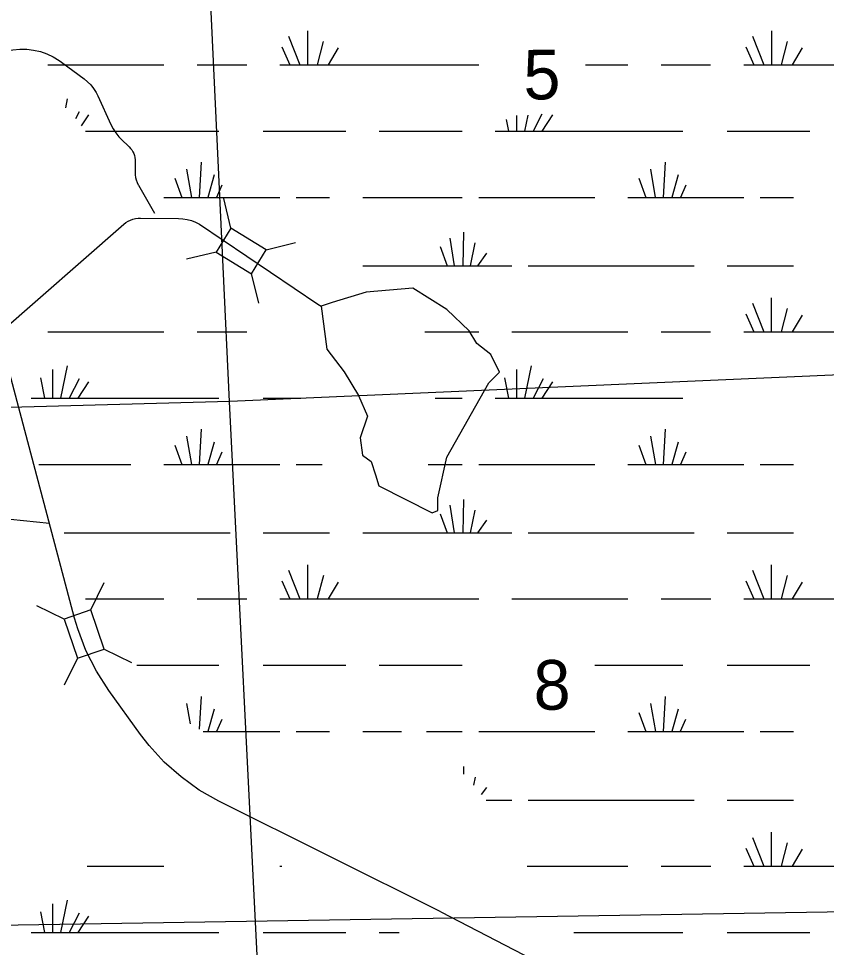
# Model space of a CAD drawing. Extents: x 2480962 to 2688785, y 277103 to 599240.
# Drawn here: x 2551162 to 2558477, y 550119 to 558534 of the extents above; entities that cross this region are included whole.
import ezdxf

# ---------------------------------------------------------------- set-up
doc = ezdxf.new("R2010")
doc.units = 0
for name, color, linetype in [('Divided_Highway', 7, 'Continuous'), ('Section Lines', 7, 'Continuous'), ('Section Numbers', 7, 'Continuous'), ('Swamps', 7, 'Continuous'), ('Uninventoried Roads and Features', 7, 'Continuous')]:
    doc.layers.add(name, color=color, linetype=linetype)

msp = doc.modelspace()

# ---------------------------------------------------------------- linework, layer by layer
at = {"layer": 'Divided_Highway'}
msp.add_line((2519678.265, 549823.789), (2559042.308, 550450.169), dxfattribs=at)
at = {"layer": 'Section Lines'}
for p, q in [((2553070.196, 555065.994), (2552810.351, 560680.008)), ((2558738.541, 555311.859), (2553076.101, 555066.161)), ((2553076.101, 555066.161), (2547683.829, 554913.855)), ((2553334.496, 549825.172), (2553070.196, 555065.994))]:
    msp.add_line(p, q, dxfattribs=at)
at = {"layer": 'Swamps'}
for points in [[(2553776.538, 558424.096), (2553776.545, 558116.03)], [(2557978.041, 558424.097), (2557978.048, 558116.03)], [(2553605.789, 558375.843), (2553709.795, 558116.029)], [(2557807.292, 558375.843), (2557911.048, 558116.029)], [(2553546.542, 558279.341), (2553617.045, 558116.028)], [(2553921.291, 558327.597), (2553865.795, 558116.032)], [(2554055.042, 558268.223), (2553965.796, 558116.033)], [(2557747.794, 558279.341), (2557818.298, 558116.027)], [(2558122.793, 558327.598), (2558067.048, 558116.031)], [(2558256.295, 558268.161), (2558167.298, 558116.032)], [(2551427.294, 558116.057), (2552477.545, 558116.011)], [(2552778.295, 558116.015), (2553227.295, 558116.022)], [(2553528.045, 558116.027), (2553617.045, 558116.028)], [(2553617.045, 558116.028), (2553709.795, 558116.029)], [(2553709.795, 558116.029), (2553776.545, 558116.03)], [(2553776.545, 558116.03), (2553865.795, 558116.032)], [(2553865.795, 558116.032), (2553965.796, 558116.033)], [(2553965.796, 558116.033), (2555328.046, 558116.053)], [(2556295.491, 558116.005), (2556679.047, 558116.01)], [(2556979.547, 558116.015), (2557428.548, 558116.021)], [(2557729.298, 558116.026), (2557818.298, 558116.027)], [(2557818.298, 558116.027), (2557911.048, 558116.029)], [(2557911.048, 558116.029), (2557978.048, 558116.03)], [(2557978.048, 558116.03), (2558067.048, 558116.031)], [(2558067.048, 558116.031), (2558167.298, 558116.032)], [(2558167.298, 558116.032), (2559529.299, 558115.991)], [(2551601.801, 557807.994), (2551586.803, 557726.305)], [(2551709.304, 557689.181), (2551676.055, 557626.118)], [(2555899.422, 557667.357), (2555821.56, 557514.74)], [(2551794.804, 557663.245), (2551727.806, 557562.993)], [(2555577.79, 557620.184), (2555598.81, 557514.737)], [(2555669.443, 557656.558), (2555669.31, 557514.738)], [(2555772.547, 557657.62), (2555743.56, 557514.739)], [(2555996.057, 557663.245), (2555899.56, 557514.741)], [(2551768.808, 557514.743), (2552975.058, 557514.761)], [(2553375.809, 557514.767), (2554125.559, 557514.778)], [(2554426.059, 557514.782), (2555179.56, 557514.794)], [(2555476.56, 557514.798), (2555598.81, 557514.737)], [(2555598.81, 557514.737), (2555669.31, 557514.738)], [(2555669.31, 557514.738), (2555743.56, 557514.739)], [(2555743.56, 557514.739), (2555821.56, 557514.74)], [(2555821.56, 557514.74), (2555899.56, 557514.741)], [(2555899.56, 557514.741), (2557176.311, 557514.76)], [(2557577.061, 557514.766), (2558326.812, 557514.777)], [(2552681.816, 557169.627), (2552726.322, 556913.5)], [(2552815.315, 557232.692), (2552796.822, 556913.501)], [(2556883.069, 557169.626), (2556927.575, 556913.499)], [(2557016.567, 557232.692), (2556998.075, 556913.5)], [(2552577.818, 557087.937), (2552640.822, 556913.499)], [(2552934.067, 557117.631), (2552874.822, 556913.502)], [(2556779.071, 557087.937), (2556842.324, 556913.498)], [(2557135.57, 557117.629), (2557076.075, 556913.501)], [(2553000.819, 557024.88), (2552952.572, 556913.503)], [(2557202.322, 557024.879), (2557154.075, 556913.502)], [(2552477.571, 556913.496), (2552640.822, 556913.499)], [(2552640.822, 556913.499), (2552726.322, 556913.5)], [(2552726.322, 556913.5), (2552796.822, 556913.501)], [(2552796.822, 556913.501), (2552874.822, 556913.502)], [(2552874.822, 556913.502), (2552952.572, 556913.503)], [(2552952.572, 556913.503), (2553527.822, 556913.512)], [(2553676.322, 556913.514), (2553977.073, 556913.518)], [(2554277.573, 556913.523), (2555179.573, 556913.536)], [(2555328.073, 556913.538), (2556378.324, 556913.491)], [(2556678.824, 556913.495), (2556842.324, 556913.498)], [(2556842.324, 556913.498), (2556927.575, 556913.499)], [(2556927.575, 556913.499), (2556998.075, 556913.5)], [(2556998.075, 556913.5), (2557076.075, 556913.501)], [(2557076.075, 556913.501), (2557154.075, 556913.502)], [(2557154.075, 556913.502), (2557729.325, 556913.511)], [(2557877.825, 556913.513), (2558178.325, 556913.517)], [(2555190.58, 556598.032), (2555183.337, 556293.715)], [(2555068.082, 556546.092), (2555105.337, 556293.714)], [(2555294.583, 556501.533), (2555250.087, 556293.716)], [(2554979.083, 556468.153), (2555042.087, 556293.713)], [(2555398.585, 556408.72), (2555316.837, 556293.717)], [(2554277.587, 556293.702), (2555042.087, 556293.713)], [(2555042.087, 556293.713), (2555105.337, 556293.714)], [(2555105.337, 556293.714), (2555183.337, 556293.715)], [(2555183.337, 556293.715), (2555250.087, 556293.716)], [(2555250.087, 556293.716), (2555316.837, 556293.717)], [(2555316.837, 556293.717), (2555628.588, 556293.722)], [(2555777.088, 556293.724), (2557280.089, 556293.684)], [(2557577.089, 556293.689), (2558178.339, 556293.697)], [(2557977.846, 556004.191), (2557977.853, 555696.124)], [(2557807.347, 555955.938), (2557911.103, 555696.123)], [(2558122.598, 555907.692), (2558067.103, 555696.125)], [(2557747.849, 555859.435), (2557818.353, 555696.121)], [(2558256.35, 555848.318), (2558167.353, 555696.127)], [(2551427.348, 555696.153), (2552477.599, 555696.169)], [(2552778.349, 555696.173), (2553227.349, 555696.179)], [(2554841.85, 555696.141), (2555328.101, 555696.148)], [(2555628.601, 555696.153), (2556678.852, 555696.168)], [(2556979.602, 555696.172), (2557428.602, 555696.116)], [(2557729.353, 555696.12), (2557818.353, 555696.121)], [(2557818.353, 555696.121), (2557911.103, 555696.123)], [(2557911.103, 555696.123), (2557977.853, 555696.124)], [(2557977.853, 555696.124), (2558067.103, 555696.125)], [(2558067.103, 555696.125), (2558167.353, 555696.127)], [(2558167.353, 555696.127), (2559529.354, 555696.146)], [(2551468.106, 555354.713), (2551468.111, 555094.897)], [(2551601.605, 555388.09), (2551542.361, 555094.898)], [(2555669.359, 555354.711), (2555669.365, 555094.896)], [(2555803.108, 555388.088), (2555743.615, 555094.897)], [(2551360.357, 555280.46), (2551397.611, 555094.896)], [(2551709.358, 555269.34), (2551620.362, 555094.899)], [(2551794.608, 555243.341), (2551698.112, 555094.9)], [(2555561.86, 555280.458), (2555598.865, 555094.895)], [(2555910.611, 555269.338), (2555821.615, 555094.898)], [(2555996.112, 555243.339), (2555899.615, 555094.899)], [(2551275.111, 555094.894), (2551397.611, 555094.896)], [(2551397.611, 555094.896), (2551468.111, 555094.897)], [(2551468.111, 555094.897), (2551542.361, 555094.898)], [(2551542.361, 555094.898), (2551620.362, 555094.899)], [(2551620.362, 555094.899), (2551698.112, 555094.9)], [(2551698.112, 555094.9), (2552974.863, 555094.918)], [(2553375.863, 555094.924), (2553717.363, 555094.867)], [(2554934.614, 555094.885), (2555179.614, 555094.888)], [(2555476.364, 555094.893), (2555598.865, 555094.895)], [(2555598.865, 555094.895), (2555669.365, 555094.896)], [(2555669.365, 555094.896), (2555743.615, 555094.897)], [(2555743.615, 555094.897), (2555821.615, 555094.898)], [(2555821.615, 555094.898), (2555899.615, 555094.899)], [(2555899.615, 555094.899), (2557176.366, 555094.917)], [(2552815.369, 554812.851), (2552796.876, 554493.659)], [(2557016.622, 554812.849), (2556998.129, 554493.657)], [(2552681.87, 554749.723), (2552726.376, 554493.658)], [(2556883.123, 554749.721), (2556927.629, 554493.656)], [(2552577.872, 554668.096), (2552640.876, 554493.656)], [(2552934.121, 554697.788), (2552874.626, 554493.66)], [(2556779.125, 554668.093), (2556842.379, 554493.655)], [(2557135.375, 554697.787), (2557076.129, 554493.658)], [(2553000.874, 554604.976), (2552952.626, 554493.661)], [(2557202.377, 554604.974), (2557154.129, 554493.66)], [(2551345.625, 554493.638), (2552176.875, 554493.65)], [(2552477.626, 554493.654), (2552640.876, 554493.656)], [(2552640.876, 554493.656), (2552726.376, 554493.658)], [(2552726.376, 554493.658), (2552796.876, 554493.659)], [(2552796.876, 554493.659), (2552874.626, 554493.66)], [(2552874.626, 554493.66), (2552952.626, 554493.661)], [(2552952.626, 554493.661), (2553527.876, 554493.669)], [(2553676.377, 554493.609), (2553910.127, 554493.613)], [(2554871.378, 554493.627), (2555179.628, 554493.631)], [(2555327.878, 554493.633), (2556378.379, 554493.648)], [(2556678.879, 554493.653), (2556842.379, 554493.655)], [(2556842.379, 554493.655), (2556927.629, 554493.656)], [(2556927.629, 554493.656), (2556998.129, 554493.657)], [(2556998.129, 554493.657), (2557076.129, 554493.658)], [(2557076.129, 554493.658), (2557154.129, 554493.66)], [(2557154.129, 554493.66), (2557729.38, 554493.605)], [(2557877.63, 554493.607), (2558178.38, 554493.611)], [(2555190.635, 554178.189), (2555183.142, 553873.81)], [(2554979.138, 554048.248), (2555042.142, 553873.808)], [(2555068.136, 554126.187), (2555105.392, 553873.809)], [(2555294.637, 554081.69), (2555250.142, 553873.811)], [(2555398.639, 553988.878), (2555316.892, 553873.812)], [(2551575.639, 553873.821), (2553078.89, 553873.843)], [(2553375.89, 553873.847), (2553977.141, 553873.793)], [(2554277.641, 553873.797), (2555042.142, 553873.808)], [(2555042.142, 553873.808), (2555105.392, 553873.809)], [(2555105.392, 553873.809), (2555183.142, 553873.81)], [(2555183.142, 553873.81), (2555250.142, 553873.811)], [(2555250.142, 553873.811), (2555316.892, 553873.812)], [(2555316.892, 553873.812), (2555628.642, 553873.817)], [(2555777.142, 553873.819), (2557280.143, 553873.84)], [(2557577.144, 553873.845), (2558178.394, 553873.791)], [(2553776.647, 553584.35), (2553776.654, 553276.283)], [(2557977.9, 553584.347), (2557977.907, 553276.281)], [(2553605.898, 553536.096), (2553709.904, 553276.282)], [(2553921.399, 553487.85), (2553865.654, 553276.284)], [(2557807.151, 553536.094), (2557911.157, 553276.28)], [(2558122.653, 553487.848), (2558067.158, 553276.282)], [(2553546.4, 553439.594), (2553617.154, 553276.28)], [(2554054.901, 553428.477), (2553965.904, 553276.285)], [(2557747.904, 553439.592), (2557818.407, 553276.279)], [(2558256.404, 553428.412), (2558167.158, 553276.284)], [(2551768.652, 553276.254), (2552477.653, 553276.264)], [(2552778.153, 553276.268), (2553227.404, 553276.275)], [(2553527.904, 553276.279), (2553617.154, 553276.28)], [(2553617.154, 553276.28), (2553709.904, 553276.282)], [(2553709.904, 553276.282), (2553776.654, 553276.283)], [(2553776.654, 553276.283), (2553865.654, 553276.284)], [(2553865.654, 553276.284), (2553965.904, 553276.285)], [(2553965.904, 553276.285), (2555327.905, 553276.305)], [(2555628.655, 553276.247), (2556678.906, 553276.262)], [(2556979.657, 553276.267), (2557428.657, 553276.273)], [(2557729.407, 553276.277), (2557818.407, 553276.279)], [(2557818.407, 553276.279), (2557911.157, 553276.28)], [(2557911.157, 553276.28), (2557977.907, 553276.281)], [(2557977.907, 553276.281), (2558067.158, 553276.282)], [(2558067.158, 553276.282), (2558167.158, 553276.284)], [(2558167.158, 553276.284), (2559529.409, 553276.24)], [(2552232.666, 552675.003), (2552974.917, 552675.014)], [(2553375.917, 552675.02), (2554125.418, 552675.03)], [(2554426.168, 552675.035), (2555179.669, 552675.045)], [(2556379.148, 552675), (2557176.42, 552675.012)], [(2557577.171, 552675.017), (2558326.921, 552675.028)], [(2552815.423, 552392.946), (2552796.93, 552096.004)], [(2557016.677, 552392.943), (2556998.184, 552073.752)], [(2552681.674, 552329.881), (2552715.178, 552144.254)], [(2556883.178, 552329.878), (2556927.684, 552073.751)], [(2552934.176, 552277.883), (2552874.68, 552073.755)], [(2556779.18, 552248.188), (2556842.184, 552073.749)], [(2557135.429, 552277.881), (2557076.184, 552073.753)], [(2553000.928, 552185.133), (2552952.68, 552073.756)], [(2557202.181, 552185.131), (2557153.934, 552073.754)], [(2552833.93, 552073.755), (2552874.68, 552073.755)], [(2552874.68, 552073.755), (2552952.68, 552073.756)], [(2552952.68, 552073.756), (2553527.931, 552073.764)], [(2553676.431, 552073.767), (2553977.181, 552073.771)], [(2554277.681, 552073.775), (2554630.182, 552073.78)], [(2554856.682, 552073.783), (2555179.682, 552073.788)], [(2555327.932, 552073.79), (2556378.433, 552073.743)], [(2556678.933, 552073.747), (2556842.184, 552073.749)], [(2556842.184, 552073.749), (2556927.684, 552073.751)], [(2556927.684, 552073.751), (2556998.184, 552073.752)], [(2556998.184, 552073.752), (2557076.184, 552073.753)], [(2557076.184, 552073.753), (2557153.934, 552073.754)], [(2557153.934, 552073.754), (2557729.434, 552073.762)], [(2557877.685, 552073.764), (2558178.435, 552073.768)], [(2555190.689, 551758.284), (2555190.691, 551687.783)], [(2555294.692, 551661.784), (2555279.693, 551587.533)], [(2555398.444, 551568.973), (2555350.195, 551505.908)], [(2555394.946, 551453.971), (2555628.697, 551453.974)], [(2555777.197, 551453.977), (2557280.198, 551453.935)], [(2557577.198, 551453.939), (2558178.449, 551453.947)], [(2557807.206, 551116.188), (2557911.212, 550856.374)], [(2557977.955, 551164.441), (2557977.962, 550856.375)], [(2557747.958, 551019.686), (2557818.462, 550856.373)], [(2558122.707, 551067.942), (2558066.962, 550856.376)], [(2558256.459, 551008.568), (2558167.212, 550856.378)], [(2551783.706, 550856.413), (2552477.707, 550856.423)], [(2553527.958, 550856.374), (2553546.458, 550856.375)], [(2555765.96, 550856.406), (2556678.961, 550856.419)], [(2556979.711, 550856.423), (2557428.712, 550856.367)], [(2557729.212, 550856.371), (2557818.462, 550856.373)], [(2557818.462, 550856.373), (2557911.212, 550856.374)], [(2557911.212, 550856.374), (2557977.962, 550856.375)], [(2557977.962, 550856.375), (2558066.962, 550856.376)], [(2558066.962, 550856.376), (2558167.212, 550856.378)], [(2558167.212, 550856.378), (2559529.464, 550856.397)], [(2551468.214, 550514.966), (2551468.219, 550255.152)], [(2551601.713, 550548.344), (2551542.469, 550255.153)], [(2551360.465, 550440.714), (2551397.719, 550255.151)], [(2551709.466, 550429.594), (2551620.219, 550255.155)], [(2551794.717, 550403.595), (2551698.219, 550255.156)], [(2551275.219, 550255.15), (2551397.719, 550255.151)], [(2551397.719, 550255.151), (2551468.219, 550255.152)], [(2551468.219, 550255.152), (2551542.469, 550255.153)], [(2551542.469, 550255.153), (2551620.219, 550255.155)], [(2551620.219, 550255.155), (2551698.219, 550255.156)], [(2551698.219, 550255.156), (2552974.97, 550255.174)], [(2553375.72, 550255.18), (2554125.471, 550255.127)], [(2554426.221, 550255.132), (2554607.971, 550255.134)], [(2556188.973, 550255.157), (2557176.223, 550255.171)], [(2557577.224, 550255.114), (2558326.974, 550255.125)]]:
    msp.add_lwpolyline(points, dxfattribs=at)
at = {"layer": 'Uninventoried Roads and Features'}
for p, q in [((2551550.69, 558139.793), (2551755.645, 557987.673)), ((2551668.926, 553102.392), (2550364.465, 558014.994)), ((2551878.919, 557834.651), (2551996.335, 557574.533)), ((2552089.572, 557442.602), (2552163.179, 557372.028)), ((2552218.373, 557238.954), (2552216.429, 557142.23)), ((2552246.164, 557025.533), (2552392.088, 556770.137)), ((2553083.515, 556635.818), (2553019.342, 556903.18)), ((2550923.583, 555628.713), (2552115.622, 556671.137)), ((2552265.782, 556726.747), (2552608.405, 556723.599)), ((2552798.883, 556670.913), (2553872.383, 555945.547)), ((2553083.515, 556635.818), (2552949.745, 556417.549)), ((2553403.245, 556439.865), (2553083.515, 556635.818)), ((2553403.245, 556439.865), (2553670.607, 556504.038)), ((2552949.745, 556417.549), (2552682.383, 556353.376)), ((2552949.745, 556417.549), (2553269.475, 556221.596)), ((2553269.475, 556221.596), (2553403.245, 556439.865)), ((2553269.032, 556223.441), (2553333.205, 555956.079)), ((2548529.202, 554266.08), (2551440.945, 553962.12)), ((2551815.862, 553176.854), (2551936.713, 553423.826)), ((2551573.702, 553093.821), (2551326.729, 553214.672)), ((2551815.862, 553176.854), (2551573.702, 553093.821)), ((2551937.492, 552822.127), (2551815.862, 553176.854)), ((2551573.702, 553093.821), (2551695.332, 552739.094)), ((2551695.332, 552739.094), (2551937.492, 552822.127)), ((2551937.492, 552822.127), (2552184.464, 552701.276)), ((2551696.166, 552740.799), (2551575.315, 552493.827)), ((2552266.495, 552047.388), (2551979.394, 552446.05)), ((2554984.729, 550440.709), (2552975.216, 551444.419)), ((2554984.729, 550440.709), (2557286.394, 549252.956))]:
    msp.add_line(p, q, dxfattribs=at)
for points in [[(2551048.487, 558240.456), (2551110.193, 558252.356), (2551172.805, 558257.74), (2551235.636, 558256.551), (2551297.999, 558248.8), (2551359.21, 558234.573), (2551418.599, 558214.024), (2551475.514, 558187.381), (2551529.334, 558154.934), (2551550.69, 558139.793)], [(2551755.645, 557987.673), (2551787.17, 557961.608), (2551815.797, 557932.391), (2551841.214, 557900.342), (2551863.142, 557865.811), (2551878.919, 557834.651)], [(2551996.335, 557574.533), (2552016.736, 557534.997), (2552041.158, 557497.81), (2552069.333, 557463.38), (2552089.572, 557442.602)], [(2552163.179, 557372.028), (2552176.032, 557358.343), (2552187.385, 557343.39), (2552197.111, 557327.332), (2552205.106, 557310.346), (2552211.283, 557292.617), (2552215.571, 557274.339), (2552217.927, 557255.713), (2552218.373, 557238.954)], [(2552216.429, 557142.23), (2552217.192, 557118.579), (2552220.423, 557095.138), (2552226.087, 557072.163), (2552234.121, 557049.905), (2552244.439, 557028.609), (2552246.164, 557025.533)], [(2552115.622, 556671.137), (2552134.135, 556685.69), (2552154.068, 556698.227), (2552175.202, 556708.612), (2552197.307, 556716.731), (2552220.139, 556722.495), (2552243.448, 556725.842), (2552265.782, 556726.747)], [(2552608.405, 556723.599), (2552648.463, 556721.13), (2552688.044, 556714.487), (2552726.713, 556703.743), (2552764.049, 556689.017), (2552798.883, 556670.913)], [(2553872.383, 555945.547), (2553901.951, 555927.822), (2553953.251, 555538.801), (2554111.28, 555332.991), (2554240.51, 555118.979), (2554321.035, 554931.175), (2554255.023, 554737.064), (2554275.198, 554579.134), (2554353.423, 554520.607), (2554394.165, 554399.691), (2554424.886, 554299.841), (2554905.85, 554055.03), (2554959.486, 554077.157), (2554959.355, 554192.959), (2555039.64, 554561.017), (2555419.39, 555233.238), (2555517.984, 555331.388), (2555437.939, 555492.179), (2555312.697, 555590.453), (2555241.194, 555705.064), (2555039.003, 555898.556), (2554730.681, 556092.207), (2554308.775, 556054.281), (2553999.781, 555960.337), (2553901.951, 555927.822)], [(2551979.394, 552446.05), (2551865.97, 552622.319), (2551771.592, 552809.479), (2551697.294, 553005.48), (2551668.926, 553102.392)], [(2552975.216, 551444.419), (2552798.218, 551544.729), (2552632.674, 551662.99), (2552480.398, 551797.907), (2552343.059, 551948.002), (2552266.495, 552047.388)]]:
    msp.add_lwpolyline(points, dxfattribs=at)

# ---------------------------------------------------------------- texts
at = {"layer": 'Section Numbers'}
for s, rotation, p in [('5', 0.8220361, (2555735.888, 557799.596)), ('8', 0.822, (2555827.839, 552270.324))]:
    msp.add_text(s, height=450, rotation=rotation, dxfattribs=at).set_placement(p)

doc.saveas('drawing.dxf')
